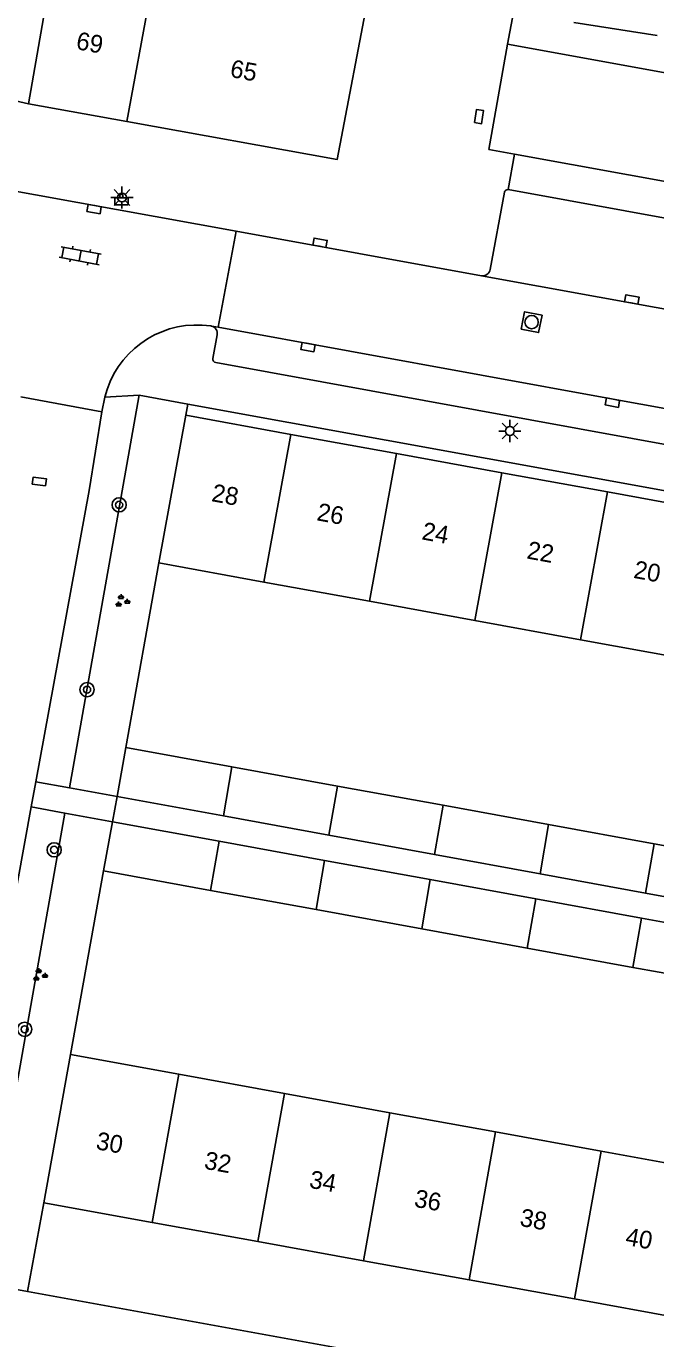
# Model space of a CAD drawing. Extents: x 132999 to 136000, y 398499 to 400501.
# Drawn here: x 133277 to 133312.5, y 399597.3 to 399671.2 of the extents above; entities that cross this region are included whole.
import ezdxf

# ---------------------------------------------------------------- set-up
doc = ezdxf.new("R2010")
doc.units = 0
for name, color, linetype in [('gg-afsc-erfafscheiding', 7, 'Continuous'), ('gg-afsc-muur', 7, 'Continuous'), ('gg-anno-huisnummerreeks BGT', 7, 'Continuous'), ('gg-anno-openbare ruimte label', 7, 'Continuous'), ('gg-bbg-bijgebouw', 7, 'Continuous'), ('gg-bbg-gedigitaliseerde bebouwing', 7, 'Continuous'), ('gg-bbg-hoofdgebouw', 7, 'Continuous'), ('gg-bbg-tussenscheiding', 7, 'Continuous'), ('gg-knt-verharding', 7, 'Continuous'), ('gg-knt-verharding nz', 7, 'Continuous'), ('gt-grn-groengrens', 7, 'Continuous'), ('gt-grn-vlakafsluiter', 7, 'Continuous'), ('gt-grn-weggrens', 7, 'Continuous'), ('gt-symb-afvalbak', 7, 'Continuous'), ('gt-symb-boom', 7, 'Continuous'), ('gt-symb-groenvak', 7, 'Continuous'), ('gt-symb-klinker verharding', 7, 'Continuous'), ('gt-symb-kolk', 7, 'Continuous'), ('gt-symb-kolk center center', 7, 'Continuous'), ('gt-symb-lichtmast', 7, 'Continuous'), ('gt-symb-rioolschacht', 7, 'Continuous')]:
    doc.layers.add(name, color=color, linetype=linetype)

# ---------------------------------------------------------------- blocks, each defined once
blk = doc.blocks.new('gt0-KOLKCC')
at = {"layer": 'gt-symb-kolk center center'}
blk.add_lwpolyline([(-0.375, 0.2), (0.375, 0.2), (0.375, -0.2), (-0.375, -0.2)], close=True, dxfattribs=at)
blk = doc.blocks.new('gt0-LMAST')
at = {"layer": 'gt-symb-lichtmast'}
for p, q in [((-0.182, 0.173), (-0.447, 0.438)), ((-0.005, 0.246), (-0.005, 0.621)), ((0.172, 0.173), (0.437, 0.438)), ((-0.255, -0.004), (-0.63, -0.004)), ((-0.182, -0.181), (-0.447, -0.446)), ((-0.005, -0.254), (-0.005, -0.629)), ((0.437, -0.446), (0.172, -0.181)), ((0.245, -0.004), (0.62, -0.004))]:
    blk.add_line(p, q, dxfattribs=at)
blk.add_circle((-0.005, -0.004), 0.25, dxfattribs=at)
blk = doc.blocks.new('gt0-KOLK')
at = {"layer": 'gt-symb-kolk'}
blk.add_lwpolyline([(0, 0), (0.375, 0), (0.375, 0.4), (-0.375, 0.4), (-0.375, 0), (0, 0)], dxfattribs=at)
blk = doc.blocks.new('gt0-RS')
at = {"layer": 'gt-symb-rioolschacht'}
blk.add_lwpolyline([(-0.5, -0.5), (0.5, -0.5), (0.5, 0.5), (-0.5, 0.5)], close=True, dxfattribs=at)
blk.add_circle((0, 0), 0.375, dxfattribs=at)
blk = doc.blocks.new('gt0-ABAK')
at = {"layer": 'gt-symb-afvalbak'}
blk.add_lwpolyline([(0.375, -0.5), (-0.375, -0.5), (-0.375, -0.1), (0.375, -0.1)], close=True, dxfattribs=at)
blk.add_circle((0, 0), 0.1, dxfattribs=at)
blk = doc.blocks.new('gt0-BOOM')
at = {"layer": 'gt-symb-boom'}
for radius in [0.4, 0.2]:
    blk.add_circle((0, 0), radius, dxfattribs=at)
blk = doc.blocks.new('gt0-KL1')
at = {"layer": 'gt-symb-klinker verharding'}
for p, q in [((-1.15, 0.3), (1.15, 0.3)), ((-1, -0.3), (-1, 0.3)), ((-0.5, 0.3), (-0.5, 0.45)), ((0, -0.3), (0, 0.3)), ((0.5, 0.3), (0.5, 0.45)), ((1, -0.3), (1, 0.3)), ((-1.15, -0.3), (1.15, -0.3)), ((-0.5, -0.45), (-0.5, -0.3)), ((0.5, -0.45), (0.5, -0.3))]:
    blk.add_line(p, q, dxfattribs=at)
blk = doc.blocks.new('gt0-GRVAK')
at = {"layer": 'gt-symb-groenvak'}
for p, q in [((-0.11, 0.189), (-0.228, 0.24)), ((-0.182, 0.153), (0.088, 0.153)), ((-0.091, 0.211), (-0.156, 0.322)), ((-0.047, 0.214), (-0.047, 0.393)), ((-0.004, 0.211), (0.061, 0.322)), ((0.015, 0.189), (0.133, 0.24)), ((0.262, -0.052), (0.197, 0.059)), ((0.305, -0.049), (0.305, 0.13)), ((0.349, -0.052), (0.414, 0.059)), ((-0.245, -0.228), (-0.363, -0.177)), ((-0.318, -0.264), (-0.047, -0.264)), ((-0.226, -0.206), (-0.291, -0.095)), ((-0.183, -0.203), (-0.183, -0.024)), ((-0.139, -0.206), (-0.074, -0.095)), ((-0.12, -0.228), (-0.002, -0.177)), ((0.243, -0.074), (0.125, -0.023)), ((0.17, -0.11), (0.441, -0.11)), ((0.368, -0.074), (0.486, -0.023))]:
    blk.add_line(p, q, dxfattribs=at)

msp = doc.modelspace()

# ---------------------------------------------------------------- linework, layer by layer
at = {"layer": 'gg-afsc-erfafscheiding'}
msp.add_line((133278.02, 399604.93), (133277.117, 399599.941), dxfattribs=at)
at = {"layer": 'gg-afsc-muur'}
for p, q in [((133282.65, 399630.57), (133284.5, 399640.96)), ((133279.52, 399613.28), (133281.39, 399623.621))]:
    msp.add_line(p, q, dxfattribs=at)
at = {"layer": 'gg-bbg-bijgebouw'}
for p, q in [((133282.65, 399630.57), (133282.15, 399627.81)), ((133282.65, 399630.57), (133288.612, 399629.483)), ((133288.612, 399629.483), (133294.554, 399628.4)), ((133288.134, 399626.716), (133282.15, 399627.81)), ((133294.554, 399628.4), (133300.496, 399627.317)), ((133300.496, 399627.317), (133306.437, 399626.233)), ((133281.9, 399626.39), (133281.39, 399623.621)), ((133281.9, 399626.39), (133287.889, 399625.299)), ((133294.076, 399625.63), (133288.134, 399626.716)), ((133306.437, 399626.233), (133312.379, 399625.15)), ((133300.017, 399624.544), (133294.076, 399625.63)), ((133287.889, 399625.299), (133293.831, 399624.216)), ((133312.379, 399625.15), (133318.321, 399624.067)), ((133293.831, 399624.216), (133299.774, 399623.133)), ((133305.958, 399623.458), (133300.017, 399624.544)), ((133287.41, 399622.523), (133281.39, 399623.621)), ((133311.899, 399622.372), (133305.958, 399623.458)), ((133299.774, 399623.133), (133305.715, 399622.051)), ((133293.352, 399621.44), (133287.41, 399622.523)), ((133305.715, 399622.051), (133311.657, 399620.968)), ((133317.841, 399621.285), (133311.899, 399622.372)), ((133299.294, 399620.357), (133293.352, 399621.44)), ((133305.236, 399619.273), (133299.294, 399620.357)), ((133311.657, 399620.968), (133317.599, 399619.886)), ((133311.178, 399618.19), (133305.236, 399619.273)), ((133317.12, 399617.107), (133311.178, 399618.19))]:
    msp.add_line(p, q, dxfattribs=at)
at = {"layer": 'gg-bbg-gedigitaliseerde bebouwing'}
for p, q in [((133284.5, 399640.96), (133290.408, 399639.884)), ((133290.408, 399639.884), (133296.35, 399638.802)), ((133296.35, 399638.802), (133302.292, 399637.72)), ((133302.292, 399637.72), (133308.233, 399636.638)), ((133308.233, 399636.638), (133314.175, 399635.556)), ((133279.52, 399613.28), (133285.622, 399612.171)), ((133285.622, 399612.171), (133291.565, 399611.091)), ((133291.565, 399611.091), (133297.508, 399610.011)), ((133297.508, 399610.011), (133303.451, 399608.931)), ((133303.451, 399608.931), (133309.393, 399607.851)), ((133309.393, 399607.851), (133315.336, 399606.771))]:
    msp.add_line(p, q, dxfattribs=at)
at = {"layer": 'gg-bbg-hoofdgebouw'}
for p, q in [((133278.895, 399676.715), (133277.16, 399666.81)), ((133282.704, 399665.808), (133277.16, 399666.81)), ((133284.5, 399640.96), (133286.02, 399649.27)), ((133286.02, 399649.27), (133291.928, 399648.196)), ((133291.928, 399648.196), (133297.87, 399647.115)), ((133297.87, 399647.115), (133303.812, 399646.035)), ((133303.812, 399646.035), (133309.754, 399644.954)), ((133309.754, 399644.954), (133315.697, 399643.873)), ((133279.52, 399613.28), (133278.02, 399604.93)), ((133278.02, 399604.93), (133284.127, 399603.825)), ((133284.127, 399603.825), (133290.07, 399602.75)), ((133290.07, 399602.75), (133296.014, 399601.674)), ((133296.014, 399601.674), (133301.958, 399600.599)), ((133301.958, 399600.599), (133307.901, 399599.524)), ((133307.901, 399599.524), (133313.844, 399598.448))]:
    msp.add_line(p, q, dxfattribs=at)
msp.add_lwpolyline([(133296.73, 399673.44), (133296.68, 399673.17), (133296.35, 399673.23), (133294.54, 399663.67), (133282.704, 399665.808)], dxfattribs=at)
at = {"layer": 'gg-bbg-tussenscheiding'}
for p, q in [((133282.704, 399665.808), (133284.514, 399675.689)), ((133291.928, 399648.196), (133290.408, 399639.884)), ((133297.87, 399647.115), (133296.35, 399638.802)), ((133303.812, 399646.035), (133302.292, 399637.72)), ((133309.754, 399644.954), (133308.233, 399636.638)), ((133288.612, 399629.483), (133288.134, 399626.716)), ((133294.554, 399628.4), (133294.076, 399625.63)), ((133300.496, 399627.317), (133300.017, 399624.544)), ((133306.437, 399626.233), (133305.958, 399623.458)), ((133287.889, 399625.299), (133287.41, 399622.523)), ((133312.379, 399625.15), (133311.899, 399622.372)), ((133293.831, 399624.216), (133293.352, 399621.44)), ((133299.774, 399623.133), (133299.294, 399620.357)), ((133305.715, 399622.051), (133305.236, 399619.273)), ((133311.657, 399620.968), (133311.178, 399618.19)), ((133284.127, 399603.825), (133285.622, 399612.171)), ((133290.07, 399602.75), (133291.565, 399611.091)), ((133296.014, 399601.674), (133297.508, 399610.011)), ((133301.958, 399600.599), (133303.451, 399608.931)), ((133307.901, 399599.524), (133309.393, 399607.851))]:
    msp.add_line(p, q, dxfattribs=at)
at = {"layer": 'gg-knt-verharding'}
for p, q in [((133303.078, 399664.24), (133304.13, 399670.169)), ((133304.13, 399670.169), (133376.486, 399656.941)), ((133304.521, 399663.977), (133303.078, 399664.24)), ((133375.41, 399651.053), (133304.521, 399663.977)), ((133288.846, 399659.636), (133273.19, 399662.476)), ((133303.151, 399657.482), (133303.951, 399661.826)), ((133304.158, 399661.979), (133333.758, 399656.601)), ((133287.842, 399654.222), (133288.846, 399659.636)), ((133288.846, 399659.636), (133302.661, 399657.127)), ((133287.42, 399654.298), (133287.461, 399654.291)), ((133287.461, 399654.291), (133287.842, 399654.222)), ((133287.78, 399653.792), (133287.542, 399652.467)), ((133287.702, 399652.239), (133372.528, 399636.748)), ((133281.457, 399650.282), (133281.587, 399650.728)), ((133276.727, 399650.308), (133281.295, 399649.467)), ((133281.295, 399649.467), (133281.457, 399650.282)), ((133281.457, 399650.282), (133283.39, 399650.4)), ((133283.39, 399650.4), (133286.135, 399649.902)), ((133286.02, 399649.27), (133286.135, 399649.902)), ((133286.135, 399649.902), (133345.747, 399639.071)), ((133281.295, 399649.467), (133280.576, 399645.028)), ((133277.579, 399628.628), (133280.576, 399645.028)), ((133279.466, 399628.29), (133277.579, 399628.628)), ((133282.15, 399627.81), (133279.466, 399628.29)), ((133277.323, 399627.227), (133272.49, 399600.78)), ((133279.216, 399626.881), (133277.323, 399627.227)), ((133281.9, 399626.39), (133279.216, 399626.881)), ((133274.518, 399600.412), (133277.117, 399599.941)), ((133299.196, 399595.937), (133277.117, 399599.941))]:
    msp.add_line(p, q, dxfattribs=at)
for centre, radius, start, end in [((133304.144, 399661.782), 0.197, 85.80064, 167.13783), ((133302.722, 399657.559), 0.436, 261.99662, 349.84928), ((133286.645, 399649.014), 5.341, 81.65674, 161.27944), ((133287.364, 399653.878), 0.425, 348.38473, 76.79509), ((133287.741, 399652.436), 0.201, 171.22446, 258.8944)]:
    msp.add_arc(centre, radius, start, end, dxfattribs=at)
at = {"layer": 'gg-knt-verharding nz'}
for points in [[(133302.661, 399657.127), (133325.737, 399652.939), (133333.47, 399651.515)], [(133373.155, 399638.658), (133324.82, 399647.51), (133310.064, 399650.178), (133287.842, 399654.222)]]:
    msp.add_lwpolyline(points, dxfattribs=at)
at = {"layer": 'gt-grn-groengrens'}
for p, q in [((133283.374, 399650.311), (133279.466, 399628.29)), ((133283.374, 399650.311), (133283.39, 399650.4)), ((133279.216, 399626.881), (133274.518, 399600.412))]:
    msp.add_line(p, q, dxfattribs=at)
at = {"layer": 'gt-grn-vlakafsluiter'}
msp.add_line((133277.579, 399628.628), (133277.323, 399627.227), dxfattribs=at)
at = {"layer": 'gt-grn-weggrens'}
for p, q in [((133304.13, 399670.169), (133304.453, 399671.949)), ((133307.86, 399671.38), (133312.554, 399670.642)), ((133274.937, 399667.304), (133277.16, 399666.81)), ((133304.158, 399661.979), (133304.521, 399663.977)), ((133282.15, 399627.81), (133281.9, 399626.39))]:
    msp.add_line(p, q, dxfattribs=at)

# ---------------------------------------------------------------- block references
at = {"layer": 'gt-symb-afvalbak'}
msp.add_blockref('gt0-ABAK', (133282.392, 399661.616), dxfattribs=at)
at = {"layer": 'gt-symb-boom'}
for p in [(133282.265, 399644.227), (133280.462, 399633.825), (133278.606, 399624.809), (133276.949, 399614.705)]:
    msp.add_blockref('gt0-BOOM', p, dxfattribs=at)
at = {"layer": 'gt-symb-groenvak'}
for p in [(133282.42, 399638.81), (133277.788, 399617.748)]:
    msp.add_blockref('gt0-GRVAK', p, dxfattribs=at)
at = {"layer": 'gt-symb-klinker verharding', "rotation": -10.71464389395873}
msp.add_blockref('gt0-KL1', (133280.071, 399658.253), dxfattribs=at)
at = {"layer": 'gt-symb-kolk'}
for p, rotation in [((133280.892, 399661.073), 169.66339592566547), ((133293.538, 399658.788), -10.238442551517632), ((133311.086, 399655.599), -10.279583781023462), ((133292.932, 399653.305), 169.65545752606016), ((133310.064, 399650.178), 169.7536163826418)]:
    msp.add_blockref('gt0-KOLK', p, dxfattribs=dict(at, rotation=rotation))
at = {"layer": 'gt-symb-kolk center center'}
for p, rotation in [((133302.524, 399666.085), 80.98080408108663), ((133277.778, 399645.542), 171.9280983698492)]:
    msp.add_blockref('gt0-KOLKCC', p, dxfattribs=dict(at, rotation=rotation))
at = {"layer": 'gt-symb-lichtmast'}
for p in [(133282.43, 399661.535), (133304.261, 399648.388)]:
    msp.add_blockref('gt0-LMAST', p, dxfattribs=at)
at = {"layer": 'gt-symb-rioolschacht', "rotation": 168.75970107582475}
msp.add_blockref('gt0-RS', (133305.482, 399654.515), dxfattribs=at)

# ---------------------------------------------------------------- texts
at = {"layer": 'gg-anno-huisnummerreeks BGT'}
for s, p in [('69', (133279.796, 399669.891)), ('65', (133288.463, 399668.325)), ('28', (133287.423, 399644.441)), ('26', (133293.346, 399643.364)), ('24', (133299.254, 399642.29)), ('22', (133305.164, 399641.215)), ('20', (133311.174, 399640.122)), ('30', (133280.915, 399607.964)), ('32', (133287.008, 399606.862)), ('34', (133292.92, 399605.792)), ('36', (133298.828, 399604.723)), ('38', (133304.771, 399603.648)), ('40', (133310.715, 399602.572))]:
    msp.add_text(s, height=1, rotation=349.7, dxfattribs=at).set_placement(p)
at = {"layer": 'gg-anno-openbare ruimte label'}
msp.add_text('Tartinistraat', height=2.5, rotation=351, dxfattribs=at).set_placement((133265.021, 399595.159))

doc.saveas('drawing.dxf')
